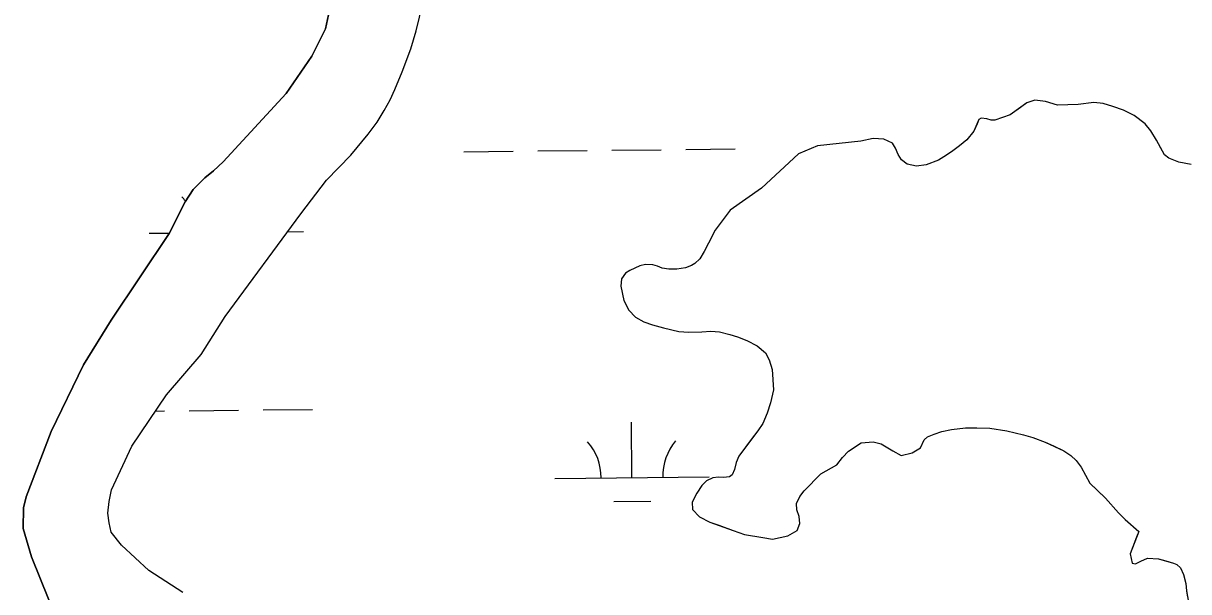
# Model space of a CAD drawing. Extents: x 3734862 to 3772949, y 391520 to 417239.
# Drawn here: x 3753619 to 3754375, y 411744 to 412113 of the extents above; entities that cross this region are included whole.
import ezdxf

# ---------------------------------------------------------------- set-up
doc = ezdxf.new("R2010")
doc.units = 0
doc.layers.add('V-TOPO-SHOR', color=7, linetype='Continuous')
doc.layers.add('V-WETL-SWMP', color=7, linetype='Continuous')

msp = doc.modelspace()

# ---------------------------------------------------------------- linework, layer by layer
at = {"layer": 'V-TOPO-SHOR'}
for points in [[(3753635.65, 411738.74), (3753624.52, 411766.62), (3753619.12, 411785.16), (3753619.23, 411798.46), (3753620.94, 411805.7), (3753637.29, 411848.04), (3753658.12, 411891.38), (3753676.12, 411920.23), (3753713.69, 411976.59), (3753724.11, 411997.19), (3753729.34, 412005.04), (3753736.91, 412012.72), (3753742.55, 412017.25), (3753748.77, 412022.96), (3753789.55, 412067.41), (3753806.2, 412091.56), (3753815.08, 412109.41), (3753819.83, 412131.73), (3753819.67, 412155.58), (3753815.81, 412209.52), (3753811.1, 412301.96), (3753807.99, 412326.88)], [(3753722.62, 411743.6), (3753700.62, 411757.93), (3753682.91, 411774.24), (3753676.01, 411782.8), (3753674.8, 411788.86), (3753673.98, 411795.11), (3753674.71, 411802.55), (3753676.23, 411810.18), (3753689.54, 411838.63), (3753712.01, 411871.82), (3753734.53, 411897.98), (3753750.02, 411922.72), (3753799.06, 411989.34), (3753815.74, 412011.15), (3753831.48, 412027.29), (3753842.73, 412041.05), (3753848.55, 412048.72), (3753853.2, 412056.37), (3753857.06, 412063.24), (3753860.15, 412070.11), (3753864.77, 412081.48), (3753870.54, 412096.38), (3753873.98, 412108.14), (3753878.18, 412125.76)], [(3754376.66, 412021.34), (3754368.63, 412022.85), (3754362.16, 412025.35), (3754359.41, 412027.68), (3754357.03, 412031.97), (3754354.06, 412037.23), (3754350.5, 412043.27), (3754346.76, 412047.75), (3754339.68, 412053.18), (3754332.82, 412056.65), (3754325.76, 412058.96), (3754319.49, 412060.87), (3754313.62, 412061.61), (3754303.46, 412060.18), (3754289.96, 412059.9), (3754282.12, 412062.2), (3754275.27, 412063.13), (3754270, 412061.33), (3754265.91, 412058.37), (3754259.29, 412053.64), (3754249.34, 412050.05), (3754246.99, 412050.04), (3754244.05, 412051), (3754240.33, 412051.36), (3754238.97, 412050.57), (3754237.82, 412047.83), (3754235.7, 412042.92), (3754231.04, 412037.42), (3754226.37, 412033.48), (3754222.09, 412030.12), (3754218, 412027.36), (3754212.74, 412024.2), (3754204.74, 412021.21), (3754198.48, 412020.19), (3754192.41, 412021.52), (3754188.68, 412024.43), (3754186.51, 412027.74), (3754184.91, 412031.84), (3754182.94, 412035.15), (3754177.25, 412037.85), (3754170.4, 412038.2), (3754162.39, 412036.39), (3754134.25, 412033.47), (3754121.96, 412028.3), (3754098.04, 412006.05), (3754077.6, 411991.64), (3754067.9, 411978.67), (3754063.65, 411970.23), (3754060.75, 411964.93), (3754057.85, 411960.22), (3754054.74, 411957.07), (3754052.6, 411955.88), (3754048.7, 411954.29), (3754043.03, 411953.47), (3754037.94, 411953.44), (3754033.44, 411954), (3754030.5, 411955.35), (3754027.36, 411956.31), (3754022.67, 411956.47), (3754018.96, 411955.67), (3754012.52, 411952.49)], [(3754012.52, 411952.49), (3754009.8, 411950.91), (3754007.08, 411947.18), (3754006.72, 411942.48), (3754008.74, 411933.1), (3754011.91, 411926.87), (3754016.24, 411922.2), (3754021.54, 411919.3), (3754027.23, 411917.19), (3754034.47, 411915.28), (3754044.27, 411912.99), (3754050.73, 411912.45), (3754059.33, 411912.7), (3754065, 411913.13), (3754070.68, 411912.77), (3754077.33, 411911.05), (3754082.43, 411909.52), (3754088.51, 411907.21), (3754095.18, 411903.74), (3754100.49, 411899.08), (3754102.87, 411894.59), (3754104.86, 411888.35), (3754105.73, 411875.05), (3754103.83, 411866.63), (3754101.72, 411859.97), (3754098.83, 411853.3), (3754095.54, 411848.58), (3754091.27, 411842.88), (3754083.32, 411832.08), (3754081.59, 411827.96), (3754080.44, 411823.45), (3754078.9, 411819.92), (3754077.15, 411818.74), (3754073.24, 411818.12), (3754070.11, 411818.49), (3754066.4, 411818.08), (3754062.3, 411816.1), (3754059.19, 411812.95), (3754056.09, 411808.04), (3754053, 411802.15), (3754053.23, 411797.46), (3754057.76, 411792.6), (3754064.43, 411789.32), (3754070.31, 411787.2), (3754079.52, 411783.74), (3754086.97, 411781.25), (3754098.72, 411779.17), (3754105.18, 411778.23), (3754114.95, 411780.25), (3754120.99, 411783.81), (3754122.92, 411788.32), (3754122.3, 411792.82), (3754120.9, 411797.31), (3754120.68, 411801.41), (3754122.8, 411805.92), (3754125.71, 411809.66), (3754136.4, 411820.48), (3754146.92, 411826.42), (3754150.41, 411831.14), (3754154.3, 411835.27), (3754162.67, 411840.8), (3754170.3, 411841.44), (3754175.59, 411840.1), (3754183.05, 411835.46), (3754188.54, 411832.56), (3754195.57, 411834.17), (3754201.03, 411837.53), (3754203.54, 411842.63), (3754205.68, 411844.6), (3754209.97, 411846.39), (3754214.85, 411847.98), (3754221.1, 411849.39), (3754230.29, 411850.43), (3754237.72, 411850.48), (3754246.13, 411850.14), (3754257.09, 411848.45), (3754267.87, 411845.98), (3754273.94, 411844.26), (3754281.98, 411841.18), (3754287.28, 411838.67), (3754293.95, 411835.58), (3754298.66, 411832.48), (3754302.01, 411829.18), (3754305.36, 411824.9), (3754310.9, 411814.57), (3754315.43, 411810.29), (3754321.14, 411804.85), (3754329.61, 411795.33), (3754333.94, 411791.05), (3754342.6, 411783.09), (3754341.25, 411779.56), (3754337.02, 411768.77), (3754338.42, 411762.52), (3754340.58, 411762.15), (3754344.09, 411763.93), (3754348.38, 411765.91), (3754355.42, 411765.37), (3754360.32, 411764.03), (3754365.22, 411762.7), (3754367.38, 411761.73), (3754369.74, 411759.59)], [(3754369.74, 411759.59), (3754371.72, 411755.31), (3754373.13, 411749.45), (3754373.55, 411744.76), (3754374.36, 411740.65)]]:
    msp.add_lwpolyline(points, dxfattribs=at)
at = {"layer": 'V-WETL-SWMP'}
for p, q in [((3753819.83, 412131.73), (3753815.08, 412109.41)), ((3753815.08, 412109.41), (3753806.2, 412091.56)), ((3753806.2, 412091.56), (3753789.55, 412067.41)), ((3753789.55, 412067.41), (3753748.77, 412022.96)), ((3753904.85, 412029.6), (3753936.85, 412029.94)), ((3753952.85, 412030.11), (3753984.85, 412030.45)), ((3754000.85, 412030.61), (3754032.85, 412030.95)), ((3754048.84, 412031.12), (3754080.84, 412031.46)), ((3753748.77, 412022.96), (3753742.55, 412017.25)), ((3753736.91, 412012.71), (3753729.34, 412005.04)), ((3753742.55, 412017.25), (3753736.91, 412012.71)), ((3753729.34, 412005.04), (3753724.11, 411997.19)), ((3753724.11, 411997.19), (3753713.69, 411976.59)), ((3753713.69, 411976.59), (3753676.12, 411920.24)), ((3753700.81, 411976.7), (3753713.81, 411976.84)), ((3753790.46, 411977.65), (3753800.8, 411977.76)), ((3753676.12, 411920.24), (3753658.12, 411891.38)), ((3753658.12, 411891.38), (3753637.29, 411848.04)), ((3753704.89, 411861.3), (3753710.62, 411861.37)), ((3753726.62, 411861.53), (3753758.62, 411861.87)), ((3753774.62, 411862.04), (3753806.61, 411862.38)), ((3754013.94, 411818.14), (3754013.56, 411854.13)), ((3753637.29, 411848.04), (3753620.94, 411805.7)), ((3753963.94, 411817.61), (3754063.93, 411818.66)), ((3753620.94, 411805.7), (3753619.23, 411798.46)), ((3754002.1, 411802.58), (3754026.1, 411802.83)), ((3753619.23, 411798.46), (3753619.12, 411785.16)), ((3753619.12, 411785.16), (3753624.52, 411766.62)), ((3753624.52, 411766.62), (3753635.64, 411738.74))]:
    msp.add_line(p, q, dxfattribs=at)
for points in [[(3753722.62, 411743.6), (3753700.62, 411757.93), (3753682.91, 411774.24), (3753676.01, 411782.8), (3753674.8, 411788.86), (3753673.98, 411795.11), (3753674.71, 411802.55), (3753676.23, 411810.18), (3753689.54, 411838.63), (3753712.01, 411871.82), (3753734.53, 411897.98), (3753750.02, 411922.72), (3753799.06, 411989.33), (3753815.74, 412011.15), (3753831.48, 412027.29), (3753842.73, 412041.05), (3753848.55, 412048.72), (3753853.2, 412056.37), (3753857.06, 412063.24), (3753860.15, 412070.11), (3753864.77, 412081.48), (3753870.54, 412096.38), (3753873.99, 412108.14), (3753878.18, 412125.76)], [(3754376.66, 412021.34), (3754368.63, 412022.85), (3754362.16, 412025.35), (3754359.41, 412027.68), (3754354.06, 412037.23), (3754350.5, 412043.27), (3754346.76, 412047.75), (3754339.68, 412053.18), (3754332.82, 412056.65), (3754325.76, 412058.96), (3754319.49, 412060.87), (3754313.62, 412061.61), (3754303.45, 412060.18), (3754289.96, 412059.9), (3754282.12, 412062.2), (3754275.27, 412063.13), (3754270, 412061.33), (3754259.29, 412053.64), (3754249.34, 412050.05), (3754246.99, 412050.04), (3754244.05, 412051), (3754240.34, 412051.36), (3754238.97, 412050.57), (3754235.7, 412042.92), (3754231.04, 412037.42), (3754226.37, 412033.48), (3754222.09, 412030.12), (3754218, 412027.36), (3754212.74, 412024.2), (3754204.74, 412021.21), (3754198.48, 412020.19), (3754192.41, 412021.52), (3754188.68, 412024.43), (3754186.5, 412027.74), (3754184.91, 412031.84), (3754182.94, 412035.15), (3754177.25, 412037.85), (3754170.4, 412038.2), (3754162.39, 412036.39), (3754134.25, 412033.47), (3754121.96, 412028.3), (3754098.04, 412006.05), (3754077.6, 411991.64), (3754067.9, 411978.67), (3754063.65, 411970.23), (3754060.75, 411964.93), (3754057.85, 411960.22), (3754054.74, 411957.07), (3754052.6, 411955.88), (3754048.7, 411954.29), (3754043.03, 411953.47), (3754037.94, 411953.44), (3754033.44, 411954), (3754030.5, 411955.35), (3754027.36, 411956.31), (3754022.67, 411956.47), (3754018.96, 411955.67), (3754012.52, 411952.49), (3754009.8, 411950.91), (3754007.08, 411947.18), (3754006.72, 411942.48), (3754008.74, 411933.11), (3754011.91, 411926.87), (3754016.24, 411922.2), (3754021.54, 411919.3), (3754027.23, 411917.19), (3754034.47, 411915.28), (3754044.27, 411912.99), (3754050.73, 411912.45), (3754059.33, 411912.7), (3754065, 411913.13), (3754070.67, 411912.77), (3754077.33, 411911.05), (3754082.43, 411909.52), (3754088.51, 411907.22), (3754095.18, 411903.74), (3754100.49, 411899.08), (3754102.87, 411894.59), (3754104.86, 411888.35), (3754105.73, 411875.05), (3754103.83, 411866.63), (3754101.72, 411859.97), (3754098.83, 411853.3), (3754095.54, 411848.58), (3754083.32, 411832.08), (3754081.59, 411827.96), (3754080.44, 411823.45)], [(3754080.44, 411823.45), (3754078.9, 411819.92), (3754077.15, 411818.74), (3754073.24, 411818.12), (3754070.11, 411818.49), (3754066.39, 411818.08), (3754062.3, 411816.1), (3754059.19, 411812.95), (3754056.09, 411808.04), (3754053, 411802.15), (3754053.23, 411797.46), (3754057.76, 411792.6), (3754064.43, 411789.32), (3754079.52, 411783.74), (3754086.97, 411781.25), (3754098.72, 411779.17), (3754105.18, 411778.23), (3754114.95, 411780.25), (3754120.99, 411783.81), (3754122.92, 411788.32), (3754122.3, 411792.82), (3754120.9, 411797.31), (3754120.68, 411801.41), (3754122.8, 411805.92), (3754125.71, 411809.66), (3754136.4, 411820.49), (3754146.92, 411826.42), (3754150.41, 411831.14), (3754154.3, 411835.27), (3754162.67, 411840.8), (3754170.3, 411841.44), (3754175.59, 411840.1), (3754183.05, 411835.46), (3754188.54, 411832.56), (3754195.58, 411834.17), (3754201.03, 411837.53), (3754203.54, 411842.63), (3754205.68, 411844.6), (3754209.97, 411846.39), (3754214.85, 411847.98), (3754221.1, 411849.39), (3754230.29, 411850.43), (3754237.72, 411850.48), (3754246.13, 411850.14), (3754257.09, 411848.45), (3754267.87, 411845.98), (3754273.94, 411844.26), (3754281.98, 411841.18), (3754293.95, 411835.58), (3754298.66, 411832.48), (3754302.01, 411829.18), (3754305.36, 411824.9), (3754310.9, 411814.57), (3754321.14, 411804.85), (3754329.61, 411795.33), (3754333.94, 411791.05), (3754342.6, 411783.09), (3754337.02, 411768.77), (3754338.43, 411762.52), (3754340.58, 411762.15), (3754344.09, 411763.93), (3754348.38, 411765.91), (3754355.42, 411765.37), (3754365.22, 411762.7), (3754367.38, 411761.73), (3754369.74, 411759.6), (3754371.72, 411755.3), (3754373.13, 411749.45)], [(3754373.13, 411749.45), (3754373.55, 411744.76), (3754374.97, 411737.33)]]:
    msp.add_lwpolyline(points, dxfattribs=at)
for centre, start, end in [((3753695.56, 411977.12), 35.32154, 41.37702), ((3753958.69, 411818.03), 359.83336, 41.37702), ((3754069.17, 411819.19), 139.83336, 181.37702)]:
    msp.add_arc(centre, 35.25, start, end, dxfattribs=at)

doc.saveas('drawing.dxf')
